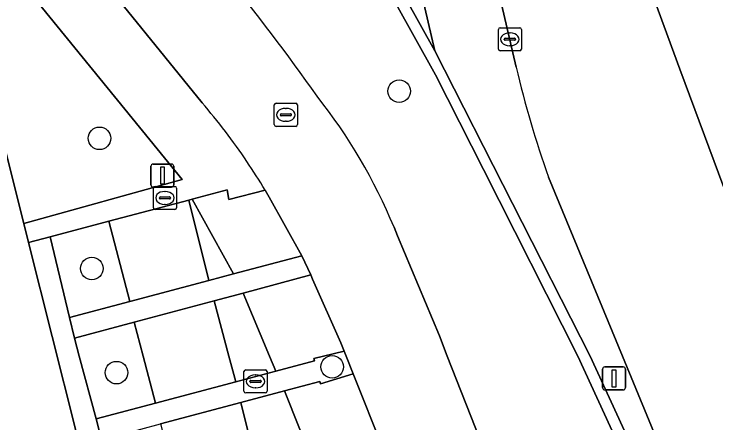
# Model space of a CAD drawing. Extents: x 160806 to 161707, y 383696 to 384148.
# Drawn here: x 161055.47 to 161085.88, y 383747.1 to 383764.83 of the extents above; entities that cross this region are included whole.
import ezdxf

# ---------------------------------------------------------------- set-up
doc = ezdxf.new("R2010")
doc.units = 0
for name, color, linetype in [('IMGEO_Berm_groen', 7, 'Continuous'), ('IMGEO_Boom', 7, 'Continuous'), ('IMGEO_Fietspad_open', 7, 'Continuous'), ('IMGEO_Groenvoorziening', 7, 'Continuous'), ('IMGEO_Haag', 7, 'Continuous'), ('IMGEO_Kolk', 7, 'Continuous'), ('IMGEO_Lichtmast', 7, 'Continuous'), ('IMGEO_Muur', 7, 'Continuous'), ('IMGEO_Pand', 7, 'Continuous'), ('IMGEO_Rijbaan_lokaal_gesloten', 7, 'Continuous'), ('IMGEO_Rioolput', 7, 'Continuous'), ('IMGEO_Voetpad_open', 7, 'Continuous')]:
    doc.layers.add(name, color=color, linetype=linetype)

msp = doc.modelspace()

# ---------------------------------------------------------------- linework, layer by layer
at = {"layer": 'IMGEO_Berm_groen'}
msp.add_lwpolyline([(161069.508, 383781.989), (161068.01, 383786.104), (161061.104, 383784.003), (161066.874, 383775.139), (161070.603, 383768.827), (161073.707, 383763.229), (161072.059, 383770.328)], dxfattribs=at)
at = {"layer": 'IMGEO_Boom'}
for centre in [(161072.153, 383761.48), (161059.174, 383759.44), (161058.84, 383753.8), (161069.249, 383749.537), (161059.91, 383749.283)]:
    msp.add_circle(centre, 0.489, dxfattribs=at)
at = {"layer": 'IMGEO_Fietspad_open'}
for points in [[(161048.827, 383779.023), (161058.581, 383767.212), (161063.615, 383760.981)], [(161066.348, 383757.197), (161066.526, 383756.895), (161067.941, 383754.348), (161068.322, 383753.516), (161068.399, 383753.338), (161069.624, 383750.576), (161069.766, 383750.219), (161069.854, 383750), (161070.159, 383749.234), (161071.475, 383745.935), (161073.529, 383740.786), (161074.877, 383737.405), (161075.209, 383736.572), (161076.578, 383733.14), (161077.194, 383731.596), (161077.456, 383730.939), (161080.732, 383722.474)], [(161084.805, 383722.966), (161084.466, 383723.821), (161081.06, 383732.456), (161080.705, 383733.661), (161080.57, 383734.119), (161077.712, 383741.17), (161074.242, 383750), (161073.898, 383750.874), (161072.088, 383755.217), (161071.934, 383755.585)]]:
    msp.add_lwpolyline(points, dxfattribs=at)
for centre, radius, start, end in [((160988.276, 383704.668), 98.259, 35.17137, 39.0782), ((161050.089, 383746.573), 23.631, 22.4177, 38.4481), ((161042.251, 383742.662), 28.143, 34.0796, 40.6109), ((161042.649, 383742.945), 27.654, 31.0224, 34.058)]:
    msp.add_arc(centre, radius, start, end, dxfattribs=at)
at = {"layer": 'IMGEO_Groenvoorziening'}
for points in [[(161053.727, 383764.339), (161055.888, 383755.75), (161062.76, 383757.656), (161048.332, 383775.339)], [(161071.934, 383755.585), (161072.088, 383755.217), (161073.898, 383750.874), (161074.242, 383750), (161077.712, 383741.17), (161080.57, 383734.119), (161080.705, 383733.661), (161084.716, 383740.669), (161084.276, 383740.472), (161079.903, 383750), (161075.811, 383758.082), (161073.73, 383762.192), (161070.184, 383768.589), (161066.462, 383774.885)]]:
    msp.add_lwpolyline(points, dxfattribs=at)
for points in [[(161063.185, 383756.803), (161063.041, 383756.765), (161063.906, 383753.273), (161064.984, 383753.56)], [(161057.032, 383755.173), (161057.874, 383751.666), (161060.481, 383752.361), (161059.57, 383755.846)], [(161066.544, 383750), (161065.39, 383752.732), (161064.141, 383752.398), (161064.777, 383750), (161065.072, 383748.886), (161066.819, 383749.348)], [(161059.022, 383747.286), (161061.594, 383747.966), (161061.064, 383750), (161060.68, 383751.472), (161058.084, 383750.778), (161058.293, 383750)], [(161067.183, 383748.487), (161065.296, 383747.985), (161066.149, 383744.533), (161068.513, 383745.156)]]:
    msp.add_lwpolyline(points, close=True, dxfattribs=at)
for centre, radius, start, end in [((160988.276, 383704.668), 98.259, 35.17137, 39.0782), ((161050.089, 383746.573), 23.631, 22.4177, 38.4481)]:
    msp.add_arc(centre, radius, start, end, dxfattribs=at)
at = {"layer": 'IMGEO_Haag'}
for points in [[(161063.185, 383756.803), (161063.041, 383756.765), (161063.906, 383753.273), (161064.984, 383753.56)], [(161057.032, 383755.173), (161057.874, 383751.666), (161060.481, 383752.361), (161059.57, 383755.846)], [(161066.544, 383750), (161065.39, 383752.732), (161064.141, 383752.398), (161064.777, 383750), (161065.072, 383748.886), (161066.819, 383749.348)], [(161059.022, 383747.286), (161061.594, 383747.966), (161061.064, 383750), (161060.68, 383751.472), (161058.084, 383750.778), (161058.293, 383750)], [(161067.183, 383748.487), (161065.296, 383747.985), (161066.149, 383744.533), (161068.513, 383745.156)]]:
    msp.add_lwpolyline(points, close=True, dxfattribs=at)
at = {"layer": 'IMGEO_Kolk'}
for p, q in [((161076.453, 383763.307), (161076.453, 383764.159)), ((161076.528, 383764.233), (161077.38, 383764.233)), ((161076.941, 383764.013), (161076.966, 383764.013)), ((161077.454, 383764.159), (161077.454, 383763.307)), ((161076.712, 383763.727), (161076.712, 383763.739)), ((161077.15, 383763.69), (161076.752, 383763.69)), ((161076.755, 383763.776), (161077.153, 383763.776)), ((161077.196, 383763.739), (161077.196, 383763.727)), ((161076.964, 383763.453), (161076.939, 383763.453)), ((161077.38, 383763.233), (161076.528, 383763.233)), ((161065.506, 383749.403), (161066.358, 383749.403)), ((161065.431, 383748.477), (161065.431, 383749.329)), ((161065.919, 383749.183), (161065.944, 383749.183)), ((161066.432, 383749.329), (161066.432, 383748.477)), ((161065.69, 383748.897), (161065.69, 383748.909)), ((161066.128, 383748.86), (161065.73, 383748.86)), ((161065.733, 383748.946), (161066.131, 383748.946)), ((161066.174, 383748.909), (161066.174, 383748.897)), ((161065.942, 383748.623), (161065.917, 383748.623)), ((161066.358, 383748.403), (161065.506, 383748.403))]:
    msp.add_line(p, q, dxfattribs=at)
for points in [[(161076.453, 383763.307), (161076.453, 383764.159)], [(161076.528, 383764.233), (161077.38, 383764.233)], [(161077.454, 383764.159), (161077.454, 383763.307)], [(161077.38, 383763.233), (161076.528, 383763.233)], [(161065.506, 383749.403), (161066.358, 383749.403)], [(161065.431, 383748.477), (161065.431, 383749.329)], [(161066.432, 383749.329), (161066.432, 383748.477)], [(161066.358, 383748.403), (161065.506, 383748.403)]]:
    msp.add_lwpolyline(points, dxfattribs=at)
for centre, radius, start, end in [((161076.53, 383764.157), 0.0765, 91.552, 178.448), ((161076.53, 383764.157), 0.0765, 91.552, 178.448), ((161077.378, 383764.157), 0.0765, 1.552, 88.448), ((161077.378, 383764.157), 0.0765, 1.552, 88.448), ((161076.752, 383763.736), 0.0403, 85.8775, 175.7526), ((161076.749, 383763.726), 0.0366, 178.938, 274.7102), ((161077.153, 383763.733), 0.043, 264.8664, 352.4533), ((161077.157, 383763.738), 0.0386, 1.7309, 96.639), ((161076.53, 383763.309), 0.0765, 181.552, 268.448), ((161076.53, 383763.309), 0.0765, 181.552, 268.448), ((161077.378, 383763.309), 0.0765, 271.552, 358.448), ((161077.378, 383763.309), 0.0765, 271.552, 358.448), ((161065.508, 383749.327), 0.0765, 91.552, 178.448), ((161065.508, 383749.327), 0.0765, 91.552, 178.448), ((161066.356, 383749.327), 0.0765, 1.552, 88.448), ((161066.356, 383749.327), 0.0765, 1.552, 88.448), ((161065.73, 383748.906), 0.0403, 85.8775, 175.7526), ((161065.727, 383748.896), 0.0366, 178.938, 274.7102), ((161066.131, 383748.903), 0.043, 264.8664, 352.4533), ((161066.135, 383748.908), 0.0386, 1.7309, 96.639), ((161065.508, 383748.479), 0.0765, 181.552, 268.448), ((161065.508, 383748.479), 0.0765, 181.552, 268.448), ((161066.356, 383748.479), 0.0765, 271.552, 358.448), ((161066.356, 383748.479), 0.0765, 271.552, 358.448)]:
    msp.add_arc(centre, radius, start, end, dxfattribs=at)
for centre, major_axis, ratio, start_param, end_param in [((161076.94, 383763.733), (-0.387, 0.002), 0.722429, 4.712389, 7.853982), ((161076.965, 383763.733), (-0.39, 0.002), 0.717154, 1.570796, 4.712389), ((161065.918, 383748.903), (-0.387, 0.002), 0.722429, 4.712389, 7.853982), ((161065.943, 383748.903), (-0.39, 0.002), 0.717154, 1.570796, 4.712389)]:
    msp.add_ellipse(centre, major_axis=major_axis, ratio=ratio, start_param=start_param, end_param=end_param, dxfattribs=at)
at = {"layer": 'IMGEO_Lichtmast'}
for p, q in [((161061.402, 383757.426), (161061.402, 383758.226)), ((161061.402, 383758.226), (161061.402, 383757.426)), ((161061.502, 383758.326), (161062.292, 383758.326)), ((161062.292, 383758.326), (161061.502, 383758.326)), ((161062.392, 383758.226), (161062.392, 383757.426)), ((161062.392, 383757.426), (161062.392, 383758.226)), ((161062.292, 383757.326), (161061.502, 383757.326)), ((161061.502, 383757.326), (161062.292, 383757.326)), ((161080.969, 383748.633), (161080.969, 383749.433)), ((161080.969, 383749.433), (161080.969, 383748.633)), ((161081.069, 383749.533), (161081.859, 383749.533)), ((161081.859, 383749.533), (161081.069, 383749.533)), ((161081.959, 383749.433), (161081.959, 383748.633)), ((161081.959, 383748.633), (161081.959, 383749.433)), ((161081.859, 383748.533), (161081.069, 383748.533)), ((161081.069, 383748.533), (161081.859, 383748.533))]:
    msp.add_line(p, q, dxfattribs=at)
for points in [[(161061.822, 383758.201), (161061.972, 383758.201), (161061.972, 383757.451), (161061.822, 383757.451), (161061.822, 383758.201)], [(161081.389, 383749.408), (161081.539, 383749.408), (161081.539, 383748.658), (161081.389, 383748.658), (161081.389, 383749.408)]]:
    msp.add_lwpolyline(points, dxfattribs=at)
for centre, start, end in [((161061.502, 383758.226), 90, 180), ((161061.502, 383758.226), 90, 180), ((161062.292, 383758.226), 0, 90), ((161062.292, 383758.226), 360, 90), ((161061.502, 383757.426), 180, 270), ((161061.502, 383757.426), 180, 270), ((161062.292, 383757.426), 270, 0), ((161062.292, 383757.426), 270, 0), ((161081.069, 383749.433), 90, 180), ((161081.069, 383749.433), 90, 180), ((161081.859, 383749.433), 0, 90), ((161081.859, 383749.433), 360, 90), ((161081.069, 383748.633), 180, 270), ((161081.069, 383748.633), 180, 270), ((161081.859, 383748.633), 270, 0), ((161081.859, 383748.633), 270, 0)]:
    msp.add_arc(centre, 0.1, start, end, dxfattribs=at)
at = {"layer": 'IMGEO_Muur'}
msp.add_lwpolyline([(161073.707, 383763.229), (161070.603, 383768.827), (161066.874, 383775.139), (161061.104, 383784.003), (161060.635, 383783.865), (161062.692, 383780.695), (161064.925, 383777.254), (161066.462, 383774.885), (161070.184, 383768.589), (161073.73, 383762.192), (161075.811, 383758.082), (161079.903, 383750), (161084.276, 383740.472), (161084.716, 383740.669), (161080.436, 383750)], close=True, dxfattribs=at)
at = {"layer": 'IMGEO_Pand'}
for points in [[(161056.095, 383754.925), (161055.888, 383755.75), (161053.727, 383764.339)], [(161040.279, 383763.518), (161046.575, 383738.495), (161048.368, 383738.946), (161049.994, 383732.483), (161051.188, 383727.737), (161051.737, 383725.557), (161052.054, 383725.375), (161052.419, 383725.37), (161066.183, 383728.924), (161066.303, 383729.257), (161066.033, 383730.332), (161065.144, 383733.866), (161064.962, 383734.596), (161067.092, 383735.131), (161067.048, 383735.305), (161066.169, 383738.805), (161065.949, 383739.682), (161065.253, 383742.454), (161064.687, 383743.165), (161064.59, 383743.287), (161063.468, 383743.494), (161059.25, 383742.384), (161059.171, 383742.697), (161056.095, 383754.925)]]:
    msp.add_lwpolyline(points, dxfattribs=at)
at = {"layer": 'IMGEO_Rijbaan_lokaal_gesloten'}
for points in [[(161080.521, 383782.879), (161078.277, 383787.537), (161077.524, 383788.998), (161075.001, 383788.231), (161074.06, 383787.945), (161075.725, 383784.96), (161077.022, 383782.168), (161078.529, 383778.234), (161084.322, 383762.444), (161094.418, 383735.279), (161098.056, 383725.946), (161105.565, 383706.821), (161108.924, 383707.18), (161108.812, 383707.52), (161103.024, 383722.158)], [(161097.209, 383718.989), (161102.075, 383706.764), (161102.196, 383706.461), (161105.565, 383706.821), (161098.056, 383725.946), (161094.418, 383735.279), (161084.322, 383762.444), (161078.529, 383778.234), (161077.022, 383782.168), (161075.725, 383784.96), (161074.06, 383787.945)], [(161074.138, 383777.58), (161074.579, 383774.627), (161074.704, 383773.732), (161074.871, 383772.76), (161075.07, 383771.78), (161077.219, 383762.531)], [(161078.621, 383757.758), (161081.827, 383750), (161085.301, 383741.593)]]:
    msp.add_lwpolyline(points, dxfattribs=at)
msp.add_arc((161124.66, 383773.874), 48.778, 193.4464, 199.2923, dxfattribs=at)
at = {"layer": 'IMGEO_Rioolput'}
for p, q in [((161066.82, 383760.959), (161067.672, 383760.959)), ((161066.745, 383760.033), (161066.745, 383760.885)), ((161067.233, 383760.739), (161067.258, 383760.739)), ((161067.746, 383760.885), (161067.746, 383760.033)), ((161067.004, 383760.453), (161067.004, 383760.465)), ((161067.442, 383760.416), (161067.044, 383760.416)), ((161067.047, 383760.502), (161067.445, 383760.502)), ((161067.488, 383760.465), (161067.488, 383760.453)), ((161067.256, 383760.179), (161067.231, 383760.179)), ((161067.672, 383759.959), (161066.82, 383759.959)), ((161061.508, 383756.431), (161061.508, 383757.283)), ((161061.583, 383757.357), (161062.435, 383757.357)), ((161062.509, 383757.283), (161062.509, 383756.431)), ((161061.996, 383757.137), (161062.021, 383757.137)), ((161061.767, 383756.851), (161061.767, 383756.863)), ((161062.205, 383756.814), (161061.807, 383756.814)), ((161061.81, 383756.9), (161062.208, 383756.9)), ((161062.251, 383756.863), (161062.251, 383756.851)), ((161062.435, 383756.357), (161061.583, 383756.357)), ((161062.019, 383756.577), (161061.994, 383756.577))]:
    msp.add_line(p, q, dxfattribs=at)
for points in [[(161066.82, 383760.959), (161067.672, 383760.959)], [(161066.745, 383760.033), (161066.745, 383760.885)], [(161067.746, 383760.885), (161067.746, 383760.033)], [(161067.672, 383759.959), (161066.82, 383759.959)], [(161061.508, 383756.431), (161061.508, 383757.283)], [(161061.583, 383757.357), (161062.435, 383757.357)], [(161062.509, 383757.283), (161062.509, 383756.431)], [(161062.435, 383756.357), (161061.583, 383756.357)]]:
    msp.add_lwpolyline(points, dxfattribs=at)
for centre, radius, start, end in [((161066.822, 383760.883), 0.0765, 91.552, 178.448), ((161066.822, 383760.883), 0.0765, 91.552, 178.448), ((161067.67, 383760.883), 0.0765, 1.552, 88.448), ((161067.67, 383760.883), 0.0765, 1.552, 88.448), ((161067.044, 383760.462), 0.0403, 85.8775, 175.7526), ((161067.041, 383760.452), 0.0366, 178.938, 274.7102), ((161067.445, 383760.459), 0.043, 264.8664, 352.4533), ((161067.449, 383760.464), 0.0386, 1.7309, 96.639), ((161066.822, 383760.035), 0.0765, 181.552, 268.448), ((161066.822, 383760.035), 0.0765, 181.552, 268.448), ((161067.67, 383760.035), 0.0765, 271.552, 358.448), ((161067.67, 383760.035), 0.0765, 271.552, 358.448), ((161061.585, 383757.281), 0.0765, 91.552, 178.448), ((161061.585, 383757.281), 0.0765, 91.552, 178.448), ((161062.433, 383757.281), 0.0765, 1.552, 88.448), ((161062.433, 383757.281), 0.0765, 1.552, 88.448), ((161061.807, 383756.86), 0.0403, 85.8775, 175.7526), ((161061.804, 383756.85), 0.0366, 178.938, 274.7102), ((161062.208, 383756.857), 0.043, 264.8664, 352.4533), ((161062.212, 383756.862), 0.0386, 1.7309, 96.639), ((161061.585, 383756.433), 0.0765, 181.552, 268.448), ((161061.585, 383756.433), 0.0765, 181.552, 268.448), ((161062.433, 383756.433), 0.0765, 271.552, 358.448), ((161062.433, 383756.433), 0.0765, 271.552, 358.448)]:
    msp.add_arc(centre, radius, start, end, dxfattribs=at)
for centre, major_axis, ratio, start_param, end_param in [((161067.232, 383760.459), (-0.387, 0.002), 0.722429, 4.712389, 7.853982), ((161067.257, 383760.459), (-0.39, 0.002), 0.717154, 1.570796, 4.712389), ((161061.995, 383756.857), (-0.387, 0.002), 0.722429, 4.712389, 7.853982), ((161062.02, 383756.857), (-0.39, 0.002), 0.717154, 1.570796, 4.712389)]:
    msp.add_ellipse(centre, major_axis=major_axis, ratio=ratio, start_param=start_param, end_param=end_param, dxfattribs=at)
at = {"layer": 'IMGEO_Voetpad_open'}
for points in [[(161063.615, 383760.981), (161058.581, 383767.212), (161048.827, 383779.023)], [(161077.219, 383762.531), (161075.07, 383771.78), (161074.871, 383772.76), (161074.704, 383773.732), (161074.579, 383774.627), (161074.138, 383777.58)], [(161047.132, 383776.763), (161048.332, 383775.339), (161062.76, 383757.656), (161055.888, 383755.75), (161056.095, 383754.925), (161057.032, 383755.173), (161059.57, 383755.846), (161063.041, 383756.765), (161063.185, 383756.803), (161064.704, 383757.206), (161064.776, 383756.791), (161066.348, 383757.197)], [(161072.059, 383770.328), (161073.707, 383763.229), (161080.436, 383750), (161084.716, 383740.669), (161080.705, 383733.661), (161081.06, 383732.456), (161081.638, 383732.72), (161082.05, 383732.909)], [(161085.301, 383741.593), (161081.827, 383750), (161078.621, 383757.758)]]:
    msp.add_lwpolyline(points, dxfattribs=at)
for points in [[(161063.185, 383756.803), (161064.984, 383753.56), (161067.941, 383754.348), (161066.526, 383756.895), (161066.348, 383757.197), (161064.776, 383756.791), (161064.704, 383757.206)], [(161059.57, 383755.846), (161060.481, 383752.361), (161063.906, 383753.273), (161063.041, 383756.765)], [(161059.171, 383742.697), (161060.109, 383742.944), (161059.253, 383746.376), (161059.022, 383747.286), (161058.293, 383750), (161058.084, 383750.778), (161057.874, 383751.666), (161057.032, 383755.173), (161056.095, 383754.925)], [(161068.322, 383753.516), (161067.941, 383754.348), (161064.984, 383753.56), (161063.906, 383753.273), (161060.481, 383752.361), (161057.874, 383751.666), (161058.084, 383750.778), (161060.68, 383751.472), (161064.141, 383752.398), (161065.39, 383752.732)], [(161069.766, 383750.219), (161069.624, 383750.576), (161068.399, 383753.338), (161068.322, 383753.516), (161065.39, 383752.732), (161066.544, 383750), (161066.819, 383749.348), (161068.489, 383749.79), (161068.46, 383749.896), (161068.881, 383750)], [(161064.141, 383752.398), (161060.68, 383751.472), (161061.064, 383750), (161061.594, 383747.966), (161065.072, 383748.886), (161064.777, 383750)], [(161069.766, 383750.219), (161068.881, 383750), (161068.46, 383749.896), (161068.489, 383749.79), (161066.819, 383749.348), (161065.072, 383748.886), (161061.594, 383747.966), (161059.022, 383747.286), (161059.253, 383746.376), (161061.814, 383747.058), (161065.296, 383747.985), (161067.183, 383748.487), (161068.725, 383748.898), (161068.752, 383748.795), (161070.159, 383749.234), (161069.854, 383750)], [(161071.475, 383745.935), (161070.159, 383749.234), (161068.752, 383748.795), (161068.725, 383748.898), (161067.183, 383748.487), (161068.513, 383745.156)], [(161065.296, 383747.985), (161061.814, 383747.058), (161062.701, 383743.626), (161066.149, 383744.533)]]:
    msp.add_lwpolyline(points, close=True, dxfattribs=at)
for centre, radius, start, end in [((161124.66, 383773.874), 48.778, 193.4464, 199.2923), ((161042.251, 383742.662), 28.143, 34.0796, 40.6109), ((161042.649, 383742.945), 27.654, 31.0224, 34.058)]:
    msp.add_arc(centre, radius, start, end, dxfattribs=at)

doc.saveas('drawing.dxf')
